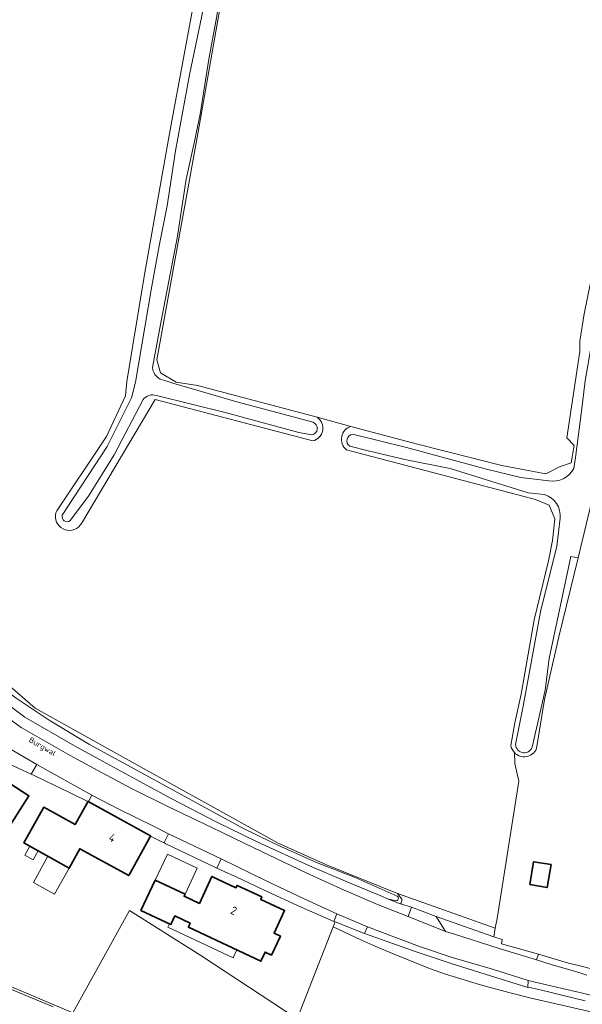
# Model space of a CAD drawing. Header units: metres. Extents: x 149984 to 156489, y 469398 to 478068.
# Tile 295 of 656: x 153879 to 153972, y 472099 to 472261. Entities that reach past the tile are written whole.
import ezdxf
from ezdxf.enums import TextEntityAlignment as Align

# ---------------------------------------------------------------- set-up
doc = ezdxf.new("R2010")
doc.units = ezdxf.units.M
doc.header["$LTSCALE"] = 0.75
for name, color, linetype, lineweight in [('B-WE-GK-BESCHOEIING-G', 252, 'GK-BESCHOEIING-SO', 18), ('B-WE-GR-GRAS-GV', 252, 'Continuous', 13), ('B-WE-GR-GROENVOORZIENING-GV', 252, 'Continuous', 18), ('B-WE-OG-BEBOUWING-GV', 6, 'Continuous', 35), ('B-WE-OG-BEBOUWING-T18', 1, 'Continuous', 18), ('B-WE-OG-BEBOUWING_LUIFEL-GV', 6, 'Continuous', 18), ('B-WE-OG-TERREIN_BEGROEID-GV', 252, 'Continuous', 18), ('B-WE-OG-TERREIN_ERF-GV', 252, 'Continuous', 18), ('B-WE-OG-TERREIN_OEVER-GV', 252, 'Continuous', 18), ('B-WE-OG-TOPOGRAFIE-T18', 7, 'Continuous', 18), ('B-WE-OG-WATER-GV', 252, 'Continuous', 18), ('B-WE-OG-WATER_SLOOT-GV', 252, 'Continuous', 18), ('B-WE-OG-WEG-GV', 252, 'Continuous', 18), ('B-WE-VH-OPENVERHARDING_STRAATBAKSTEEN-GV', 252, 'Continuous', 18)]:
    doc.layers.add(name, color=color, linetype=linetype, lineweight=lineweight)
doc.styles.add('NLCS-ISO-M500-T18', font='NLCS-ISO.ttf', dxfattribs={"height": 0.9})
doc.styles.add('NLCS-ISO-M750-T18', font='NLCS-ISO.ttf', dxfattribs={"height": 1.35})
doc.linetypes.add('GK-BESCHOEIING-SO', pattern='A,18,-3,[1,NLCS.SHX,S=0.6,R=0,X=0,Y=0],-3', length=24)

msp = doc.modelspace()

# ---------------------------------------------------------------- linework, layer by layer
at = {"layer": 'B-WE-GK-BESCHOEIING-G', "flags": 128}
for points in [[(153969.184, 472192.128), (153970.411, 472190.876)], [(153969.948, 472188.02), (153968.025, 472187.365)]]:
    msp.add_lwpolyline(points, dxfattribs=at)
at = {"layer": 'B-WE-GR-GRAS-GV', "flags": 128}
for points in [[(153981.153, 472260.297), (153977.671, 472261.201), (153966.772, 472264.427), (153955.63, 472267.48), (153944.221, 472271.084), (153934.029, 472273.74), (153920.195, 472277.92), (153914.577, 472279.987), (153913.508, 472272.159), (153913.052, 472268.824), (153908.235, 472241.647), (153901.609, 472205.009), (153902.236, 472202.834), (153904.781, 472201.289), (153908.326, 472200.744), (153928.023, 472195.511), (153933.622, 472194.024)], [(153885.096, 472180.119), (153893.317, 472192.344), (153896.442, 472199.042), (153896.686, 472201.389), (153899.595, 472219.05), (153903.725, 472242.267), (153908.972, 472270.73)], [(153933.622, 472194.024), (153944.593, 472191.109), (153958.5, 472187.564), (153965.772, 472186.2), (153966.425, 472186.517), (153968.025, 472187.365), (153969.948, 472188.02), (153970.411, 472190.876), (153969.184, 472192.128), (153971.347, 472206.347), (153971.36, 472208.055), (153972.081, 472212.588), (153974.106, 472222.533)], [(153927.313, 472191.625), (153901.333, 472198.438), (153889.197, 472178.002), (153888.675, 472177.403)], [(153933.622, 472194.024), (153928.023, 472195.511)], [(153959.977, 472141.433), (153960.637, 472145.167), (153961.673, 472149.867), (153963.849, 472162.118), (153966.21, 472171.855), (153966.852, 472175.224), (153967.249, 472178.796), (153966.317, 472181.046), (153964.057, 472181.988), (153932.864, 472190.169)], [(153872.396, 472155.512), (153881.524, 472147.575), (153897.928, 472138.447), (153921.608, 472125.35), (153929.604, 472121.779), (153941.297, 472117.017), (153957.421, 472111.3), (153957.724, 472112.915), (153961.296, 472135.536), (153960.634, 472138.447), (153960.564, 472140.261)], [(153974.164, 472097.314), (153963.323, 472099.779), (153959.654, 472100.683), (153954.989, 472101.983), (153949.225, 472103.734), (153946.591, 472104.682), (153943.034, 472106.093), (153940.444, 472107.14), (153937.207, 472108.49), (153935.221, 472109.38), (153930.677, 472111.534), (153924.733, 472096.343), (153908.856, 472106.801), (153897.126, 472114.249), (153887.749, 472097.383)]]:
    msp.add_lwpolyline(points, dxfattribs=at)
at = {"layer": 'B-WE-GR-GRAS-GV'}
for points in [[(153928.023, 472195.511, -0.6711044), (153927.313, 472191.625)], [(153932.864, 472190.169, -0.5959692), (153933.622, 472194.024)], [(153888.675, 472177.403, -0.7957173), (153885.096, 472180.119)], [(153960.564, 472140.261, -0.1508015), (153959.977, 472141.433)]]:
    msp.add_lwpolyline(points, format="xyb", dxfattribs=at)
at = {"layer": 'B-WE-GR-GROENVOORZIENING-GV', "flags": 128}
msp.add_lwpolyline([(153972.21, 472099.31), (153968.83, 472100.17), (153966.17, 472100.8), (153963.376, 472101.467), (153962.793, 472101.546), (153956.632, 472103.437), (153950.12, 472105.509), (153944.709, 472107.29), (153935.829, 472110.456), (153930.998, 472112.356), (153930.677, 472111.534), (153935.221, 472109.38), (153937.207, 472108.49), (153940.444, 472107.14), (153943.034, 472106.093), (153946.591, 472104.682), (153949.225, 472103.734), (153954.989, 472101.983), (153959.654, 472100.683), (153963.323, 472099.779), (153974.164, 472097.314)], dxfattribs=at)
at = {"layer": 'B-WE-OG-BEBOUWING-GV', "flags": 128}
for points in [[(153861.777, 472123.738), (153857.528, 472117.121), (153860.677, 472115.099), (153864.925, 472121.716), (153865.312, 472121.468), (153868.513, 472126.453), (153873.991, 472122.937), (153875.12, 472124.695), (153880.523, 472133.11), (153874.003, 472137.297), (153870.207, 472131.387), (153867.64, 472133.033), (153861.708, 472123.782)], [(153900.564, 472126.5), (153900.572, 472126.515), (153890.262, 472132.187), (153890.259, 472132.188), (153890.243, 472132.16), (153888.124, 472128.393), (153882.968, 472131.253), (153879.702, 472125.362), (153887.161, 472121.223), (153888.911, 472124.404), (153896.972, 472119.97)], [(153963.087, 472118.486), (153965.964, 472117.995), (153966.61, 472121.782), (153963.733, 472122.273)], [(153907.12, 472112.135), (153906.814, 472111.484), (153918.759, 472105.866), (153919.469, 472107.377), (153920.51, 472106.888), (153921.974, 472110.001), (153920.933, 472110.49), (153922.678, 472114.201), (153918.733, 472116.056), (153918.92, 472116.454), (153914.848, 472118.369), (153914.661, 472117.971), (153910.706, 472119.831), (153908.621, 472115.397), (153906.114, 472116.576), (153906.267, 472116.902), (153901.336, 472119.221), (153898.995, 472114.244), (153903.927, 472111.924), (153904.586, 472113.327)]]:
    msp.add_lwpolyline(points, close=True, dxfattribs=at)
at = {"layer": 'B-WE-OG-BEBOUWING_LUIFEL-GV', "flags": 128}
for points in [[(153880.68, 472124.819), (153879.848, 472123.319), (153881.196, 472122.571), (153882.028, 472124.071)], [(153887.161, 472121.223), (153883.663, 472123.164), (153881.259, 472118.833), (153884.758, 472116.892)], [(153901.336, 472119.221), (153906.267, 472116.902), (153908.283, 472121.188), (153903.352, 472123.507)], [(153903.927, 472111.924), (153903.699, 472112.031), (153903.439, 472111.479), (153914.204, 472106.415), (153914.818, 472107.72), (153906.814, 472111.484), (153907.12, 472112.135), (153904.586, 472113.327)]]:
    msp.add_lwpolyline(points, close=True, dxfattribs=at)
at = {"layer": 'B-WE-OG-TERREIN_BEGROEID-GV', "flags": 128}
msp.add_lwpolyline([(153872.844, 472148.985), (153879.236, 472144.407), (153887.325, 472139.798), (153891.884, 472137.306), (153897.329, 472134.405), (153903.416, 472131.392), (153910.801, 472127.833), (153917.606, 472124.562), (153926.247, 472120.449), (153932.49, 472117.582), (153938.004, 472115.223), (153943.031, 472113.234), (153943.622, 472114.783), (153941.796, 472115.322), (153941.276, 472115.475), (153939.835, 472116.073), (153938.528, 472116.616), (153933.082, 472118.869), (153926.765, 472121.601), (153918.159, 472125.533), (153911.277, 472128.869), (153904.107, 472132.636), (153898.109, 472135.862), (153892.639, 472138.826), (153888.041, 472141.355), (153879.857, 472146.088), (153874.046, 472150.443)], dxfattribs=at)
at = {"layer": 'B-WE-OG-TERREIN_ERF-GV', "flags": 128}
for points in [[(153973.72, 472183.33), (153971.054, 472172.359), (153967.888, 472159.332), (153965.517, 472148.975), (153964.213, 472140.908)], [(153960.564, 472140.261), (153960.634, 472138.447), (153961.296, 472135.536), (153957.724, 472112.915), (153957.421, 472111.3), (153957.16, 472109.908), (153958.551, 472109.419), (153958.466, 472108.715), (153964.525, 472107.03), (153969.49, 472105.55), (153970.91, 472105.23), (153973.73, 472104.49)], [(153877.67, 472101.67), (153887.749, 472097.383), (153897.126, 472114.249), (153908.856, 472106.801), (153924.733, 472096.343), (153930.677, 472111.534), (153930.998, 472112.356), (153930.791, 472112.437), (153925.427, 472114.798), (153919.202, 472117.628), (153915.598, 472119.32), (153911.505, 472121.213), (153911.41, 472121.249), (153903.11, 472125.228), (153902.846, 472125.411), (153902.672, 472125.446), (153900.564, 472126.5), (153896.972, 472119.97), (153888.911, 472124.404), (153887.161, 472121.223), (153879.702, 472125.362), (153882.968, 472131.253), (153888.124, 472128.393), (153890.243, 472132.16), (153890.228, 472132.165), (153885.156, 472134.643), (153884.887, 472134.768), (153881.296, 472136.531), (153880.906, 472136.676), (153876.498, 472138.731)], [(153941.297, 472117.017), (153941.983, 472116.099)], [(153941.796, 472115.322), (153943.622, 472114.783), (153947.684, 472113.242), (153957.16, 472109.908), (153957.421, 472111.3), (153941.297, 472117.017)]]:
    msp.add_lwpolyline(points, dxfattribs=at)
at = {"layer": 'B-WE-OG-TERREIN_ERF-GV'}
for points in [[(153964.213, 472140.908, -0.5353433), (153960.564, 472140.261)], [(153941.983, 472116.099, -0.1787606), (153941.796, 472115.322)]]:
    msp.add_lwpolyline(points, format="xyb", dxfattribs=at)
at = {"layer": 'B-WE-OG-TERREIN_ERF-GV', "flags": 128}
for points in [[(153864.925, 472121.716), (153860.677, 472115.099), (153857.528, 472117.121), (153861.777, 472123.738), (153861.708, 472123.782), (153867.64, 472133.033), (153870.207, 472131.387), (153874.003, 472137.297), (153880.523, 472133.11), (153875.12, 472124.695), (153873.991, 472122.937), (153868.513, 472126.453), (153865.312, 472121.468)], [(153963.087, 472118.486), (153963.733, 472122.273), (153966.61, 472121.782), (153965.964, 472117.995)], [(153901.336, 472119.221), (153906.267, 472116.902), (153906.114, 472116.576), (153908.621, 472115.397), (153910.706, 472119.831), (153914.661, 472117.971), (153914.848, 472118.369), (153918.92, 472116.454), (153918.733, 472116.056), (153922.678, 472114.201), (153920.933, 472110.49), (153921.974, 472110.001), (153920.51, 472106.888), (153919.469, 472107.377), (153918.759, 472105.866), (153906.814, 472111.484), (153907.12, 472112.135), (153904.586, 472113.327), (153903.927, 472111.924), (153898.995, 472114.244)]]:
    msp.add_lwpolyline(points, close=True, dxfattribs=at)
at = {"layer": 'B-WE-OG-TERREIN_OEVER-GV', "flags": 128}
for points in [[(153970.354, 472187.088), (153970.652, 472188.889), (153971.655, 472196.534), (153972.216, 472201.499), (153973.092, 472206.579), (153975.929, 472223.018), (153976.733, 472223.615), (153976.951, 472223.85), (153977.695, 472227.413), (153978.941, 472234.484), (153983.305, 472259.017), (153980.879, 472260.705), (153980.631, 472260.878), (153980.23, 472261.157), (153965.472, 472265.989), (153952.484, 472269.346), (153914.649, 472280.513), (153914.173, 472280.881), (153913.435, 472281.452)], [(153912.959, 472272.141), (153912.77, 472269.506), (153911.448, 472261.339), (153910.181, 472254.516), (153908.765, 472245.461), (153908.11, 472242.343), (153907.913, 472241.489), (153906.433, 472234.763), (153904.961, 472225.045), (153904.38, 472221.966), (153902.211, 472210.809), (153900.908, 472203.699)], [(153928.023, 472195.511), (153908.326, 472200.744), (153904.781, 472201.289), (153902.236, 472202.834), (153901.609, 472205.009), (153908.235, 472241.647), (153913.052, 472268.824), (153913.508, 472272.159)], [(153908.972, 472270.73), (153903.725, 472242.267), (153899.595, 472219.05), (153896.686, 472201.389), (153896.442, 472199.042), (153893.317, 472192.344), (153885.096, 472180.119)], [(153886.025, 472179.361), (153893.397, 472190.695), (153897.433, 472198.744), (153898.109, 472201.305), (153900.69, 472216.513), (153901.998, 472223.753), (153903.324, 472230.386), (153904.701, 472239.45), (153907.007, 472251.974), (153910.039, 472266.461), (153910.337, 472269.693)], [(153974.106, 472222.533), (153972.081, 472212.588), (153971.36, 472208.055), (153971.347, 472206.347), (153969.184, 472192.128), (153970.411, 472190.876), (153969.948, 472188.02), (153968.025, 472187.365), (153966.425, 472186.517), (153965.772, 472186.2), (153958.5, 472187.564), (153944.593, 472191.109), (153933.622, 472194.024)], [(153902.916, 472201.586), (153904.27, 472201.129), (153914.804, 472198.081), (153927.388, 472194.693)], [(153899.333, 472198.429), (153894.603, 472189.326), (153890.36, 472182.518), (153887.33, 472178.503)], [(153888.675, 472177.403), (153889.197, 472178.002), (153901.333, 472198.438), (153927.313, 472191.625)], [(153927.192, 472192.614), (153925, 472193.023), (153913.084, 472196.257), (153901.544, 472199.116)], [(153933.897, 472192.725), (153942.771, 472190.549), (153955.958, 472186.972), (153961.615, 472185.569), (153966.243, 472185.07)], [(153932.864, 472190.169), (153964.057, 472181.988), (153966.317, 472181.046), (153967.249, 472178.796), (153966.852, 472175.224), (153966.21, 472171.855), (153963.849, 472162.118), (153961.673, 472149.867), (153960.637, 472145.167), (153959.977, 472141.433)], [(153965.523, 472182.784), (153962.817, 472183.046), (153949.98, 472187.071), (153942.522, 472188.577), (153936.482, 472189.983), (153933.422, 472190.729)], [(153960.786, 472141.848), (153962.017, 472147.903), (153964.883, 472163.461), (153967.561, 472174.259), (153968.096, 472178.868)], [(153964.213, 472140.908), (153965.517, 472148.975), (153967.888, 472159.332), (153971.054, 472172.359), (153969.852, 472172.555), (153966.298, 472155.74), (153965.658, 472150.539), (153963.492, 472141.155)], [(153941.983, 472116.099), (153941.297, 472117.017), (153929.604, 472121.779), (153921.608, 472125.35), (153897.928, 472138.447), (153881.524, 472147.575), (153872.396, 472155.512), (153871.38, 472157.01), (153868.388, 472159.987), (153867.087, 472161.281), (153864.931, 472158.922), (153865.325, 472158.294), (153865.705, 472157.934)], [(153866.665, 472159.128), (153869.554, 472156.447), (153874.309, 472152.242), (153878.436, 472149.195), (153884.044, 472145.485), (153890.52, 472141.598), (153899.785, 472136.511), (153910.253, 472130.827), (153915.794, 472127.773), (153920.502, 472125.474), (153921.57, 472124.974), (153927.959, 472122.119), (153934.299, 472119.683), (153941.217, 472116.594)], [(153941.126, 472115.838), (153939.835, 472116.073), (153941.276, 472115.475), (153941.796, 472115.322)], [(153887.749, 472097.383), (153877.67, 472101.67), (153873.9, 472103.04), (153874.033, 472102.71), (153884.494, 472098.367)]]:
    msp.add_lwpolyline(points, dxfattribs=at)
at = {"layer": 'B-WE-OG-TERREIN_OEVER-GV'}
for points in [[(153900.908, 472203.699, 0.3554579), (153902.916, 472201.586)], [(153901.544, 472199.116, 0.3174599), (153899.333, 472198.429)], [(153927.388, 472194.693, -0.7338788), (153927.192, 472192.614)], [(153927.313, 472191.625, 0.6711044), (153928.023, 472195.511)], [(153933.622, 472194.024, 0.5959692), (153932.864, 472190.169)], [(153933.422, 472190.729, -0.6868438), (153933.897, 472192.725)], [(153966.243, 472185.07, 0.3313544), (153970.354, 472187.088)], [(153968.096, 472178.868, 0.3617273), (153965.523, 472182.784)], [(153885.096, 472180.119, 0.7957173), (153888.675, 472177.403)], [(153887.33, 472178.503, -0.7497637), (153886.025, 472179.361)], [(153959.977, 472141.433, 0.1508015), (153960.564, 472140.261)], [(153963.492, 472141.155, -0.9156979), (153960.786, 472141.848)], [(153960.564, 472140.261, 0.5353433), (153964.213, 472140.908)], [(153941.217, 472116.594, -0.6887335), (153941.126, 472115.838)], [(153941.796, 472115.322, 0.1787606), (153941.983, 472116.099)]]:
    msp.add_lwpolyline(points, format="xyb", dxfattribs=at)
at = {"layer": 'B-WE-OG-WATER-GV', "flags": 128}
msp.add_lwpolyline([(153884.494, 472098.367), (153874.033, 472102.71)], dxfattribs=at)
at = {"layer": 'B-WE-OG-WATER_SLOOT-GV', "flags": 128}
for points in [[(153913.435, 472281.452), (153914.173, 472280.881), (153914.649, 472280.513), (153952.484, 472269.346), (153965.472, 472265.989), (153980.23, 472261.157), (153980.631, 472260.878), (153980.879, 472260.705), (153983.305, 472259.017), (153978.941, 472234.484), (153977.695, 472227.413), (153976.951, 472223.85), (153976.733, 472223.615), (153975.929, 472223.018), (153973.092, 472206.579), (153972.216, 472201.499), (153971.655, 472196.534), (153970.652, 472188.889), (153970.354, 472187.088)], [(153900.908, 472203.699), (153902.211, 472210.809), (153904.38, 472221.966), (153904.961, 472225.045), (153906.433, 472234.763), (153907.913, 472241.489), (153908.11, 472242.343), (153908.765, 472245.461), (153910.181, 472254.516), (153911.448, 472261.339), (153912.77, 472269.506), (153912.959, 472272.141)], [(153910.337, 472269.693), (153910.039, 472266.461), (153907.007, 472251.974), (153904.701, 472239.45), (153903.324, 472230.386), (153901.998, 472223.753), (153900.69, 472216.513), (153898.109, 472201.305), (153897.433, 472198.744), (153893.397, 472190.695), (153886.025, 472179.361)], [(153963.492, 472141.155), (153965.658, 472150.539), (153966.298, 472155.74), (153969.852, 472172.555), (153971.054, 472172.359), (153973.72, 472183.33), (153973.28, 472184.2), (153974.336, 472187.349), (153973.86, 472188.299), (153974.595, 472194.339), (153976.552, 472206.689), (153977.314, 472206.779), (153978.721, 472218.842), (153979.824, 472222.939), (153979.492, 472223.433), (153980.918, 472230.367), (153982.273, 472237.581), (153984.389, 472246.904), (153984.697, 472247.449), (153984.97, 472248.8), (153987.231, 472261.392)], [(153927.388, 472194.693), (153914.804, 472198.081), (153904.27, 472201.129), (153902.916, 472201.586)], [(153887.33, 472178.503), (153890.36, 472182.518), (153894.603, 472189.326), (153899.333, 472198.429)], [(153901.544, 472199.116), (153913.084, 472196.257), (153925, 472193.023), (153927.192, 472192.614)], [(153966.243, 472185.07), (153961.615, 472185.569), (153955.958, 472186.972), (153942.771, 472190.549), (153933.897, 472192.725)], [(153933.422, 472190.729), (153936.482, 472189.983), (153942.522, 472188.577), (153949.98, 472187.071), (153962.817, 472183.046), (153965.523, 472182.784)], [(153968.096, 472178.868), (153967.561, 472174.259), (153964.883, 472163.461), (153962.017, 472147.903), (153960.786, 472141.848)], [(153941.217, 472116.594), (153934.299, 472119.683), (153927.959, 472122.119), (153921.57, 472124.974), (153920.502, 472125.474), (153915.794, 472127.773), (153910.253, 472130.827), (153899.785, 472136.511), (153890.52, 472141.598), (153884.044, 472145.485), (153878.436, 472149.195), (153874.309, 472152.242), (153869.554, 472156.447), (153866.665, 472159.128)], [(153865.705, 472157.934), (153869.582, 472154.262), (153874.046, 472150.443), (153879.857, 472146.088), (153888.041, 472141.355), (153892.639, 472138.826), (153898.109, 472135.862), (153904.107, 472132.636), (153911.277, 472128.869), (153918.159, 472125.533), (153926.765, 472121.601), (153933.082, 472118.869), (153938.528, 472116.616), (153939.835, 472116.073), (153941.126, 472115.838)]]:
    msp.add_lwpolyline(points, dxfattribs=at)
at = {"layer": 'B-WE-OG-WATER_SLOOT-GV'}
for points in [[(153902.916, 472201.586, -0.3554579), (153900.908, 472203.699)], [(153899.333, 472198.429, -0.3174599), (153901.544, 472199.116)], [(153927.192, 472192.614, 0.7338788), (153927.388, 472194.693)], [(153933.897, 472192.725, 0.6868438), (153933.422, 472190.729)], [(153970.354, 472187.088, -0.3313544), (153966.243, 472185.07)], [(153965.523, 472182.784, -0.3617273), (153968.096, 472178.868)], [(153886.025, 472179.361, 0.7497637), (153887.33, 472178.503)], [(153960.786, 472141.848, 0.9156979), (153963.492, 472141.155)], [(153941.126, 472115.838, 0.6887335), (153941.217, 472116.594)]]:
    msp.add_lwpolyline(points, format="xyb", dxfattribs=at)
at = {"layer": 'B-WE-OG-WEG-GV', "flags": 128}
msp.add_lwpolyline([(153949.22, 472110.782), (153950.516, 472110.371), (153958.062, 472107.972), (153964.222, 472106.067), (153964.525, 472107.03), (153958.466, 472108.715), (153958.551, 472109.419), (153957.16, 472109.908), (153947.684, 472113.242)], close=True, dxfattribs=at)
at = {"layer": 'B-WE-VH-OPENVERHARDING_STRAATBAKSTEEN-GV', "flags": 128}
for points in [[(153972.51, 472103.58), (153970.88, 472104.12), (153966.82, 472105.25), (153964.222, 472106.067), (153958.062, 472107.972), (153950.516, 472110.371), (153949.22, 472110.782), (153943.031, 472113.234), (153938.004, 472115.223), (153932.49, 472117.582), (153926.247, 472120.449), (153917.606, 472124.562), (153910.801, 472127.833), (153903.416, 472131.392), (153897.329, 472134.405), (153891.884, 472137.306), (153887.325, 472139.798), (153879.236, 472144.407), (153872.844, 472148.985)], [(153877.583, 472140.74), (153881.82, 472138.283), (153890.909, 472133.243), (153895.475, 472130.865), (153901.039, 472128.101), (153903.526, 472126.878), (153912.233, 472122.732), (153919.882, 472119.014), (153925.901, 472116.167), (153931.307, 472113.699)], [(153931.307, 472113.699), (153936.367, 472111.551), (153944.912, 472108.31), (153950.313, 472106.5), (153956.955, 472104.533), (153962.853, 472102.667), (153968.42, 472101.37), (153971.33, 472100.73), (153975.34, 472099.7)], [(153973.73, 472104.49), (153970.91, 472105.23), (153969.49, 472105.55), (153964.525, 472107.03), (153964.222, 472106.067), (153966.82, 472105.25), (153970.88, 472104.12), (153972.51, 472103.58)], [(153975.34, 472099.7), (153971.33, 472100.73), (153968.42, 472101.37), (153962.853, 472102.667), (153962.793, 472101.546), (153963.376, 472101.467), (153966.17, 472100.8), (153968.83, 472100.17), (153972.21, 472099.31)]]:
    msp.add_lwpolyline(points, dxfattribs=at)
for points in [[(153876.498, 472138.731), (153880.906, 472136.676), (153881.82, 472138.283), (153877.583, 472140.74)], [(153890.262, 472132.187), (153890.339, 472132.324), (153890.425, 472132.277), (153890.909, 472133.243), (153881.82, 472138.283), (153880.906, 472136.676), (153881.296, 472136.531), (153884.887, 472134.768), (153885.156, 472134.643), (153890.228, 472132.165), (153890.243, 472132.16), (153890.259, 472132.188)], [(153890.262, 472132.187), (153900.572, 472126.515), (153900.564, 472126.5), (153902.672, 472125.446), (153902.846, 472125.411), (153903.526, 472126.878), (153901.039, 472128.101), (153895.475, 472130.865), (153890.909, 472133.243), (153890.425, 472132.277), (153890.339, 472132.324)], [(153911.505, 472121.213), (153912.233, 472122.732), (153903.526, 472126.878), (153902.846, 472125.411), (153903.11, 472125.228), (153911.41, 472121.249)], [(153930.791, 472112.437), (153931.307, 472113.699), (153925.901, 472116.167), (153919.882, 472119.014), (153912.233, 472122.732), (153911.505, 472121.213), (153915.598, 472119.32), (153919.202, 472117.628), (153925.427, 472114.798)], [(153930.791, 472112.437), (153930.998, 472112.356), (153935.829, 472110.456), (153936.367, 472111.551), (153931.307, 472113.699)], [(153943.031, 472113.234), (153949.22, 472110.782), (153947.684, 472113.242), (153943.622, 472114.783)], [(153962.793, 472101.546), (153962.853, 472102.667), (153956.955, 472104.533), (153950.313, 472106.5), (153944.912, 472108.31), (153936.367, 472111.551), (153935.829, 472110.456), (153944.709, 472107.29), (153950.12, 472105.509), (153956.632, 472103.437)]]:
    msp.add_lwpolyline(points, close=True, dxfattribs=at)

# ---------------------------------------------------------------- texts
at = {"layer": 'B-WE-OG-BEBOUWING-T18', "style": 'NLCS-ISO-M750-T18'}
for s, rotation, p in [('4', 331.2, (153894.276, 472126.198)), ('2', 334.8, (153914.296, 472114.209))]:
    msp.add_text(s, height=1.35, rotation=rotation, dxfattribs=at).set_placement(p, align=Align.MIDDLE)
at = {"layer": 'B-WE-OG-TOPOGRAFIE-T18', "style": 'NLCS-ISO-M500-T18'}
msp.add_text('Burgwal', height=0.9, rotation=329.8, dxfattribs=at).set_placement((153882.68, 472141.14), align=Align.MIDDLE)

doc.saveas('drawing.dxf')
